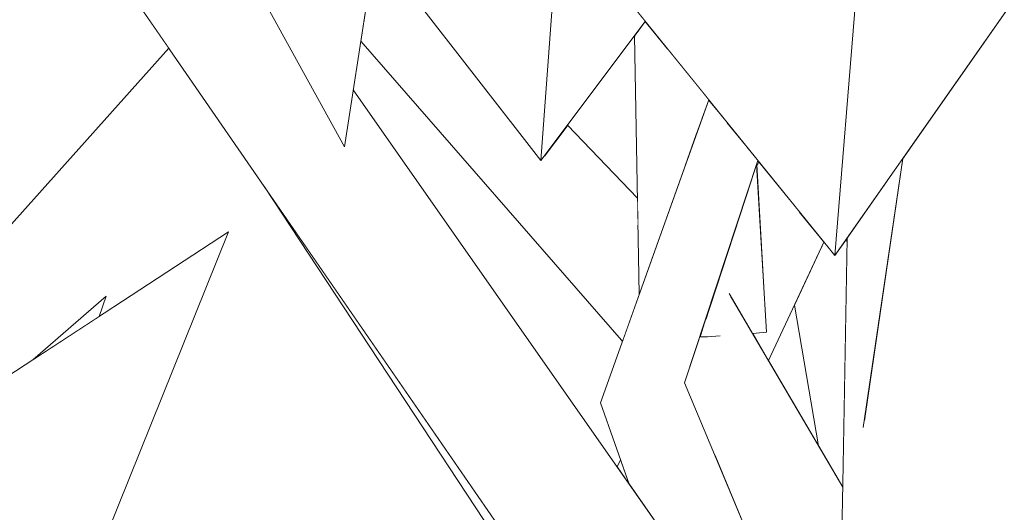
# Model space of a CAD drawing. Extents: x -289599 to -184549, y 66678 to 295474.
# Tile 263 of 656: x -263731 to -263645, y 71757 to 71800. Entities that reach past the tile are written whole.
import ezdxf

# ---------------------------------------------------------------- set-up
doc = ezdxf.new("R2010")
doc.units = 0
doc.header["$MEASUREMENT"] = 0
doc.linetypes.add('Wipeout_Contour', pattern=[1000, 0, -1000])
doc.layers.add('arch drzewa', color=8, linetype='Continuous')
doc.layers.add('arch drzewa_Nr_Pióra__4', color=8, linetype='Continuous', lineweight=9)

msp = doc.modelspace()

# ---------------------------------------------------------------- wipeouts: each hides what was drawn before it
at = {"color": 254, "linetype": 'Wipeout_Contour', "lineweight": 0, "ltscale": 961607.531991}
msp.add_wipeout([(-263699.909, 71806.25), (-263700.918, 71799.787), (-263686.616, 71789.156)], dxfattribs=at).dxf.layer = 'arch drzewa'
at = {"color": 254, "linetype": 'Wipeout_Contour', "lineweight": 0, "ltscale": 961532.917092}
msp.add_wipeout([(-263672.157, 71794.66), (-263671.886, 71789.864), (-263670.78, 71792.958)], dxfattribs=at).dxf.layer = 'arch drzewa'
at = {"color": 254, "linetype": 'Wipeout_Contour', "lineweight": 0, "ltscale": 1282072.999175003}
msp.add_wipeout([(-263683.129, 71790.729), (-263685.135, 71788.056), (-263676.959, 71781.978), (-263677.005, 71784.373)], dxfattribs=at).dxf.layer = 'arch drzewa'
at = {"color": 254, "linetype": 'Wipeout_Contour', "lineweight": 0, "ltscale": 961537.57383}
msp.add_wipeout([(-263678.387, 71771.965), (-263678.318, 71771.88), (-263678.269, 71772.016)], dxfattribs=at).dxf.layer = 'arch drzewa'
at = {"color": 254, "linetype": 'Wipeout_Contour', "lineweight": 0, "ltscale": 2884242.777742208}
msp.add_wipeout([(-263648.259, 71760.285), (-263641.524, 71720.563), (-263639.148, 71731.718), (-263633.99, 71760.123), (-263639.739, 71760.189), (-263639.855, 71757.916), (-263640.048, 71757.494), (-263642.859, 71757.942), (-263643.531, 71760.232)], dxfattribs=at).dxf.layer = 'arch drzewa'

# ---------------------------------------------------------------- next in the draw order: wipeouts: each hides what was drawn before it
at = {"color": 254, "linetype": 'Wipeout_Contour', "lineweight": 0, "ltscale": 1282049.265706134}
msp.add_wipeout([(-263672.157, 71794.66), (-263674.431, 71797.469), (-263672.947, 71786.898), (-263671.886, 71789.864)], dxfattribs=at).dxf.layer = 'arch drzewa'
at = {"color": 254, "linetype": 'Wipeout_Contour', "lineweight": 0, "ltscale": 961537.765106}
msp.add_wipeout([(-263678.387, 71771.965), (-263678.327, 71771.854), (-263678.318, 71771.88)], dxfattribs=at).dxf.layer = 'arch drzewa'
at = {"color": 254, "linetype": 'Wipeout_Contour', "lineweight": 0, "ltscale": 1602344.401547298}
msp.add_wipeout([(-263641.524, 71720.563), (-263648.259, 71760.285), (-263647.416, 71716.14), (-263646.578, 71714.945), (-263641.939, 71718.179)], dxfattribs=at).dxf.layer = 'arch drzewa'

# ---------------------------------------------------------------- next in the draw order: wipeouts: each hides what was drawn before it
at = {"color": 254, "linetype": 'Wipeout_Contour', "lineweight": 0, "ltscale": 2884705.333618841}
msp.add_wipeout([(-263701.185, 71798.07), (-263678.387, 71771.965), (-263678.269, 71772.016), (-263676.847, 71775.993), (-263676.959, 71781.978), (-263685.135, 71788.056), (-263685.442, 71787.647), (-263686.616, 71789.156), (-263700.918, 71799.787)], dxfattribs=at).dxf.layer = 'arch drzewa'
at = {"color": 254, "linetype": 'Wipeout_Contour', "lineweight": 0, "ltscale": 1281919.705739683}
msp.add_wipeout([(-263659.057, 71759.447), (-263655.551, 71727.749), (-263647.416, 71716.14), (-263648.259, 71760.285)], dxfattribs=at).dxf.layer = 'arch drzewa'

# ---------------------------------------------------------------- next in the draw order: wipeouts: each hides what was drawn before it
at = {"color": 254, "linetype": 'Wipeout_Contour', "lineweight": 0, "ltscale": 961440.397461}
msp.add_wipeout([(-263643.531, 71760.232), (-263648.513, 71776.043), (-263648.259, 71760.285)], dxfattribs=at).dxf.layer = 'arch drzewa'
at = {"color": 254, "linetype": 'Wipeout_Contour', "lineweight": 0, "ltscale": 1281935.962920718}
msp.add_wipeout([(-263659.452, 71736.181), (-263656.458, 71729.044), (-263655.551, 71727.749), (-263659.057, 71759.447)], dxfattribs=at).dxf.layer = 'arch drzewa'

# ---------------------------------------------------------------- next in the draw order: wipeouts: each hides what was drawn before it
at = {"color": 254, "linetype": 'Wipeout_Contour', "lineweight": 0, "ltscale": 961450.464162}
msp.add_wipeout([(-263649.508, 71773.745), (-263648.259, 71760.285), (-263648.513, 71776.043)], dxfattribs=at).dxf.layer = 'arch drzewa'

# ---------------------------------------------------------------- next in the draw order: wipeouts: each hides what was drawn before it
at = {"color": 254, "linetype": 'Wipeout_Contour', "lineweight": 0, "ltscale": 1922934.266673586}
msp.add_wipeout([(-263659.057, 71759.447), (-263648.259, 71760.285), (-263649.508, 71773.745), (-263657.19, 71764.896), (-263653.823, 71787.829), (-263658.689, 71780.882)], dxfattribs=at).dxf.layer = 'arch drzewa'

# ---------------------------------------------------------------- next in the draw order: wipeouts: each hides what was drawn before it
at = {"color": 254, "linetype": 'Wipeout_Contour', "lineweight": 0, "ltscale": 2564006.742345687}
msp.add_wipeout([(-263672.895, 71768.228), (-263670.313, 71762.072), (-263659.243, 71748.508), (-263659.062, 71759.128), (-263668.87, 71775.852), (-263669.874, 71772.333), (-263670.89, 71772.255), (-263671.561, 71772.268)], dxfattribs=at).dxf.layer = 'arch drzewa'

# ---------------------------------------------------------------- next in the draw order: wipeouts: each hides what was drawn before it
at = {"color": 254, "linetype": 'Wipeout_Contour', "lineweight": 0, "ltscale": 1602573.211067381}
msp.add_wipeout([(-263676.319, 71799.801), (-263677.272, 71798.532), (-263676.847, 71775.993), (-263672.947, 71786.898), (-263674.431, 71797.469)], dxfattribs=at).dxf.layer = 'arch drzewa'
at = {"color": 254, "linetype": 'Wipeout_Contour', "lineweight": 0, "ltscale": 961510.632138}
msp.add_wipeout([(-263666.59, 71787.317), (-263667.629, 71784.171), (-263665.73, 71772.653)], dxfattribs=at).dxf.layer = 'arch drzewa'
at = {"color": 254, "linetype": 'Wipeout_Contour', "lineweight": 0, "ltscale": 1281964.905765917}
msp.add_wipeout([(-263670.313, 71762.072), (-263661.262, 71740.496), (-263659.436, 71737.14), (-263659.243, 71748.508)], dxfattribs=at).dxf.layer = 'arch drzewa'

# ---------------------------------------------------------------- next in the draw order: wipeouts: each hides what was drawn before it
at = {"color": 254, "linetype": 'Wipeout_Contour', "lineweight": 0, "ltscale": 2243526.193740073}
msp.add_wipeout([(-263670.989, 71773.999), (-263670.89, 71772.255), (-263669.874, 71772.333), (-263668.87, 71775.852), (-263666.939, 71772.559), (-263665.73, 71772.653), (-263667.629, 71784.171)], dxfattribs=at).dxf.layer = 'arch drzewa'

# ---------------------------------------------------------------- next in the draw order: wipeouts: each hides what was drawn before it
at = {"color": 254, "linetype": 'Wipeout_Contour', "lineweight": 0, "ltscale": 961517.238238}
msp.add_wipeout([(-263671.092, 71773.688), (-263670.89, 71772.255), (-263670.989, 71773.999)], dxfattribs=at).dxf.layer = 'arch drzewa'

# ---------------------------------------------------------------- next in the draw order: wipeouts: each hides what was drawn before it
at = {"color": 254, "linetype": 'Wipeout_Contour', "lineweight": 0, "ltscale": 961517.3472}
msp.add_wipeout([(-263671.561, 71772.268), (-263670.89, 71772.255), (-263671.092, 71773.688)], dxfattribs=at).dxf.layer = 'arch drzewa'

# ---------------------------------------------------------------- next in the draw order: wipeouts: each hides what was drawn before it
at = {"color": 254, "linetype": 'Wipeout_Contour', "lineweight": 0, "ltscale": 5128627.90126088}
msp.add_wipeout([(-263726.307, 71814.036), (-263728.429, 71812.618), (-263679.419, 71754.094), (-263676.616, 71756.361), (-263677.904, 71752.285), (-263646.613, 71714.92), (-263646.578, 71714.945), (-263701.849, 71793.819), (-263702.623, 71788.858), (-263717.81, 71816.43), (-263717.742, 71816.499), (-263719.3, 71818.722), (-263722.585, 71816.525), (-263722.007, 71814.752), (-263721.859, 71813.762), (-263722.723, 71813.655)], dxfattribs=at).dxf.layer = 'arch drzewa'

# ---------------------------------------------------------------- next in the draw order: wipeouts: each hides what was drawn before it
at = {"color": 254, "linetype": 'Wipeout_Contour', "lineweight": 0, "ltscale": 1282105.541233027}
msp.add_wipeout([(-263679.419, 71754.094), (-263728.429, 71812.618), (-263684.166, 71748.513), (-263683.662, 71750.663)], dxfattribs=at).dxf.layer = 'arch drzewa'
at = {"color": 254, "linetype": 'Wipeout_Contour', "lineweight": 0, "ltscale": 1281930.246944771}
msp.add_wipeout([(-263649.032, 71794.67), (-263640.048, 71757.494), (-263639.037, 71801.858), (-263643.369, 71802.756)], dxfattribs=at).dxf.layer = 'arch drzewa'
at = {"color": 254, "linetype": 'Wipeout_Contour', "lineweight": 0, "ltscale": 1602470.420599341}
msp.add_wipeout([(-263677.126, 71767.448), (-263661.038, 71735.579), (-263660.665, 71735.047), (-263656.458, 71729.044), (-263672.895, 71768.228)], dxfattribs=at).dxf.layer = 'arch drzewa'

# ---------------------------------------------------------------- next in the draw order: wipeouts: each hides what was drawn before it
at = {"color": 254, "linetype": 'Wipeout_Contour', "lineweight": 0, "ltscale": 961647.230038}
msp.add_wipeout([(-263702.623, 71788.858), (-263694.672, 71839.811), (-263717.81, 71816.43)], dxfattribs=at).dxf.layer = 'arch drzewa'
at = {"color": 254, "linetype": 'Wipeout_Contour', "lineweight": 0, "ltscale": 2563864.64706794}
msp.add_wipeout([(-263653.823, 71787.829), (-263657.19, 71764.896), (-263649.508, 71773.745), (-263648.513, 71776.043), (-263643.531, 71760.232), (-263642.859, 71757.942), (-263640.048, 71757.494), (-263649.032, 71794.67)], dxfattribs=at).dxf.layer = 'arch drzewa'
at = {"color": 254, "linetype": 'Wipeout_Contour', "lineweight": 0, "ltscale": 961517.784516}
msp.add_wipeout([(-263667.463, 71788.861), (-263672.895, 71768.228), (-263666.48, 71787.648)], dxfattribs=at).dxf.layer = 'arch drzewa'
at = {"color": 254, "linetype": 'Wipeout_Contour', "lineweight": 0, "ltscale": 961573.751411}
msp.add_wipeout([(-263709.602, 71785.35), (-263685.666, 71749.043), (-263684.938, 71749.631)], dxfattribs=at).dxf.layer = 'arch drzewa'
at = {"color": 254, "linetype": 'Wipeout_Contour', "lineweight": 0, "ltscale": 961676.856975}
msp.add_wipeout([(-263723.424, 71775.793), (-263729.833, 71770.252), (-263724.063, 71774.018)], dxfattribs=at).dxf.layer = 'arch drzewa'
at = {"color": 254, "linetype": 'Wipeout_Contour', "lineweight": 0, "ltscale": 961493.879334}
msp.add_wipeout([(-263677.126, 71767.448), (-263668.755, 71746.593), (-263661.038, 71735.579)], dxfattribs=at).dxf.layer = 'arch drzewa'

# ---------------------------------------------------------------- next in the draw order: linework, layer by layer
at = {"layer": 'arch drzewa_Nr_Pióra__4', "linetype": 'Continuous'}
msp.add_line((-263685.666, 71749.043), (-263709.602, 71785.351), dxfattribs=at)

# ---------------------------------------------------------------- next in the draw order: wipeouts: each hides what was drawn before it
at = {"color": 254, "linetype": 'Wipeout_Contour', "lineweight": 0, "ltscale": 1282265.462852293}
msp.add_wipeout([(-263733.086, 71808.811), (-263732.459, 71781.251), (-263717.965, 71797.463), (-263725.072, 71807.756)], dxfattribs=at).dxf.layer = 'arch drzewa'
at = {"color": 254, "linetype": 'Wipeout_Contour', "lineweight": 0, "ltscale": 1282025.60505594}
msp.add_wipeout([(-263677.126, 71767.448), (-263680.245, 71766.49), (-263675.339, 71755.988), (-263668.755, 71746.593)], dxfattribs=at).dxf.layer = 'arch drzewa'

# ---------------------------------------------------------------- next in the draw order: linework, layer by layer
at = {"layer": 'arch drzewa_Nr_Pióra__4', "linetype": 'Continuous'}
msp.add_line((-263702.623, 71788.858), (-263717.81, 71816.43), dxfattribs=at)

# ---------------------------------------------------------------- next in the draw order: wipeouts: each hides what was drawn before it
at = {"color": 254, "linetype": 'Wipeout_Contour', "lineweight": 0, "ltscale": 1282031.231590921}
msp.add_wipeout([(-263669.182, 71790.985), (-263677.126, 71767.448), (-263672.895, 71768.228), (-263667.463, 71788.861)], dxfattribs=at).dxf.layer = 'arch drzewa'
at = {"color": 254, "linetype": 'Wipeout_Contour', "lineweight": 0, "ltscale": 1602801.262757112}
msp.add_wipeout([(-263739.652, 71759.119), (-263731.673, 71734.518), (-263712.733, 71781.412), (-263733.978, 71767.547), (-263733.496, 71767.12)], dxfattribs=at).dxf.layer = 'arch drzewa'
at = {"color": 254, "linetype": 'Wipeout_Contour', "lineweight": 0, "ltscale": 961527.414685}
msp.add_wipeout([(-263680.245, 71766.49), (-263677.728, 71759.397), (-263675.339, 71755.988)], dxfattribs=at).dxf.layer = 'arch drzewa'

# ---------------------------------------------------------------- next in the draw order: linework, layer by layer
at = {"layer": 'arch drzewa_Nr_Pióra__4', "linetype": 'Continuous'}
for p, q in [((-263732.459, 71781.251), (-263717.965, 71797.463)), ((-263733.978, 71767.547), (-263712.733, 71781.412)), ((-263712.733, 71781.412), (-263731.673, 71734.518)), ((-263729.833, 71770.252), (-263723.424, 71775.793)), ((-263723.424, 71775.793), (-263724.063, 71774.018))]:
    msp.add_line(p, q, dxfattribs=at)

# ---------------------------------------------------------------- next in the draw order: wipeouts: each hides what was drawn before it
at = {"color": 254, "linetype": 'Wipeout_Contour', "lineweight": 0, "ltscale": 961528.091893}
msp.add_wipeout([(-263669.711, 71791.639), (-263677.126, 71767.448), (-263669.182, 71790.985)], dxfattribs=at).dxf.layer = 'arch drzewa'
at = {"color": 254, "linetype": 'Wipeout_Contour', "lineweight": 0, "ltscale": 961528.880722}
msp.add_wipeout([(-263678.772, 71760.888), (-263677.728, 71759.397), (-263678.48, 71761.518)], dxfattribs=at).dxf.layer = 'arch drzewa'

# ---------------------------------------------------------------- next in the draw order: linework, layer by layer
at = {"layer": 'arch drzewa_Nr_Pióra__4', "linetype": 'Continuous'}
msp.add_line((-263678.772, 71760.888), (-263678.48, 71761.518), dxfattribs=at)

# ---------------------------------------------------------------- next in the draw order: wipeouts: each hides what was drawn before it
at = {"color": 254, "linetype": 'Wipeout_Contour', "lineweight": 0, "ltscale": 1282042.77252295}
msp.add_wipeout([(-263670.78, 71792.958), (-263680.245, 71766.49), (-263677.126, 71767.448), (-263669.711, 71791.639)], dxfattribs=at).dxf.layer = 'arch drzewa'

# ---------------------------------------------------------------- next in the draw order: linework, layer by layer
at = {"layer": 'arch drzewa_Nr_Pióra__4', "linetype": 'Continuous'}
for p, q in [((-263670.89, 71772.255), (-263671.561, 71772.268)), ((-263669.783, 71772.34), (-263670.89, 71772.255)), ((-263678.327, 71771.854), (-263678.387, 71771.965)), ((-263677.728, 71759.397), (-263680.245, 71766.49))]:
    msp.add_line(p, q, dxfattribs=at)

# ---------------------------------------------------------------- next in the draw order: wipeouts: each hides what was drawn before it
at = {"color": 254, "linetype": 'Wipeout_Contour', "lineweight": 0, "ltscale": 1602562.683324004}
msp.add_wipeout([(-263679.811, 71809.684), (-263682.562, 71807.513), (-263659.762, 71779.349), (-263656.743, 71816.304), (-263673.672, 71800.981)], dxfattribs=at).dxf.layer = 'arch drzewa'

# ---------------------------------------------------------------- next in the draw order: wipeouts: each hides what was drawn before it
at = {"color": 254, "linetype": 'Wipeout_Contour', "lineweight": 0, "ltscale": 2243735.893644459}
msp.add_wipeout([(-263699.909, 71806.25), (-263685.442, 71787.647), (-263683.442, 71814.831), (-263690.139, 71824.324), (-263682.726, 71824.571), (-263682.009, 71834.307), (-263697.279, 71823.103)], dxfattribs=at).dxf.layer = 'arch drzewa'
at = {"color": 254, "linetype": 'Wipeout_Contour', "lineweight": 0, "ltscale": 1281980.823233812}
msp.add_wipeout([(-263659.762, 71779.349), (-263640.037, 71807.513), (-263650.646, 71821.823), (-263656.743, 71816.304)], dxfattribs=at).dxf.layer = 'arch drzewa'

# ---------------------------------------------------------------- next in the draw order: linework, layer by layer
at = {"layer": 'arch drzewa_Nr_Pióra__4', "linetype": 'Continuous'}
for p, q in [((-263694.672, 71839.811), (-263702.623, 71788.858)), ((-263657.273, 71764.33), (-263653.823, 71787.829))]:
    msp.add_line(p, q, dxfattribs=at)

# ---------------------------------------------------------------- next in the draw order: wipeouts: each hides what was drawn before it
at = {"color": 254, "linetype": 'Wipeout_Contour', "lineweight": 0, "ltscale": 1602617.175828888}
msp.add_wipeout([(-263683.442, 71814.831), (-263685.442, 71787.647), (-263676.319, 71799.801), (-263682.562, 71807.513), (-263679.811, 71809.684)], dxfattribs=at).dxf.layer = 'arch drzewa'
at = {"color": 254, "linetype": 'Wipeout_Contour', "lineweight": 0, "ltscale": 1922976.457727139}
msp.add_wipeout([(-263661.005, 71779.926), (-263658.914, 71767.746), (-263658.694, 71780.557), (-263658.738, 71780.811), (-263659.762, 71779.349), (-263660.721, 71780.534)], dxfattribs=at).dxf.layer = 'arch drzewa'

# ---------------------------------------------------------------- next in the draw order: linework, layer by layer
at = {"layer": 'arch drzewa_Nr_Pióra__4', "linetype": 'Continuous'}
for p, q in [((-263683.442, 71814.831), (-263685.442, 71787.647)), ((-263684.113, 71748.437), (-263728.429, 71812.618)), ((-263685.442, 71787.647), (-263699.909, 71806.25)), ((-263685.442, 71787.647), (-263676.319, 71799.801)), ((-263678.387, 71771.965), (-263701.185, 71798.07)), ((-263676.847, 71775.993), (-263677.272, 71798.532)), ((-263680.245, 71766.49), (-263670.78, 71792.958)), ((-263677.005, 71784.373), (-263683.129, 71790.729)), ((-263658.694, 71780.557), (-263658.738, 71780.811))]:
    msp.add_line(p, q, dxfattribs=at)

# ---------------------------------------------------------------- next in the draw order: wipeouts: each hides what was drawn before it
at = {"color": 254, "linetype": 'Wipeout_Contour', "lineweight": 0, "ltscale": 1922964.712325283}
msp.add_wipeout([(-263661.005, 71779.926), (-263663.288, 71775.029), (-263661.178, 71762.735), (-263659.062, 71759.128), (-263659.057, 71759.447), (-263658.914, 71767.746)], dxfattribs=at).dxf.layer = 'arch drzewa'

# ---------------------------------------------------------------- next in the draw order: linework, layer by layer
at = {"layer": 'arch drzewa_Nr_Pióra__4', "linetype": 'Continuous'}
for p, q in [((-263656.743, 71816.304), (-263659.762, 71779.349)), ((-263659.762, 71779.349), (-263640.037, 71807.513)), ((-263659.057, 71759.447), (-263658.689, 71780.882)), ((-263656.458, 71729.044), (-263672.895, 71768.228)), ((-263659.452, 71736.181), (-263659.057, 71759.447))]:
    msp.add_line(p, q, dxfattribs=at)

# ---------------------------------------------------------------- next in the draw order: wipeouts: each hides what was drawn before it
at = {"color": 254, "linetype": 'Wipeout_Contour', "lineweight": 0, "ltscale": 2243500.938234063}
msp.add_wipeout([(-263666.903, 71772.562), (-263666.918, 71772.523), (-263665.546, 71770.185), (-263660.721, 71780.534), (-263662.866, 71783.183), (-263665.882, 71775.248), (-263665.73, 71772.653)], dxfattribs=at).dxf.layer = 'arch drzewa'

# ---------------------------------------------------------------- next in the draw order: wipeouts: each hides what was drawn before it
at = {"color": 254, "linetype": 'Wipeout_Contour', "lineweight": 0, "ltscale": 1282010.602875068}
msp.add_wipeout([(-263666.402, 71787.551), (-263666.581, 71787.166), (-263665.882, 71775.248), (-263662.866, 71783.183)], dxfattribs=at).dxf.layer = 'arch drzewa'
at = {"color": 254, "linetype": 'Wipeout_Contour', "lineweight": 0, "ltscale": 961504.941804}
msp.add_wipeout([(-263666.903, 71772.562), (-263666.939, 71772.559), (-263666.918, 71772.523)], dxfattribs=at).dxf.layer = 'arch drzewa'

# ---------------------------------------------------------------- next in the draw order: linework, layer by layer
at = {"layer": 'arch drzewa_Nr_Pióra__4', "linetype": 'Continuous'}
for p, q in [((-263659.762, 71779.349), (-263682.562, 71807.513)), ((-263646.578, 71714.945), (-263701.849, 71793.819)), ((-263672.895, 71768.228), (-263666.48, 71787.648)), ((-263665.73, 71772.653), (-263666.59, 71787.317)), ((-263666.581, 71787.166), (-263666.402, 71787.551)), ((-263665.546, 71770.185), (-263660.721, 71780.534)), ((-263659.062, 71759.128), (-263668.988, 71776.053)), ((-263661.178, 71762.735), (-263663.288, 71775.029)), ((-263665.73, 71772.653), (-263666.939, 71772.559))]:
    msp.add_line(p, q, dxfattribs=at)

doc.saveas('drawing.dxf')
